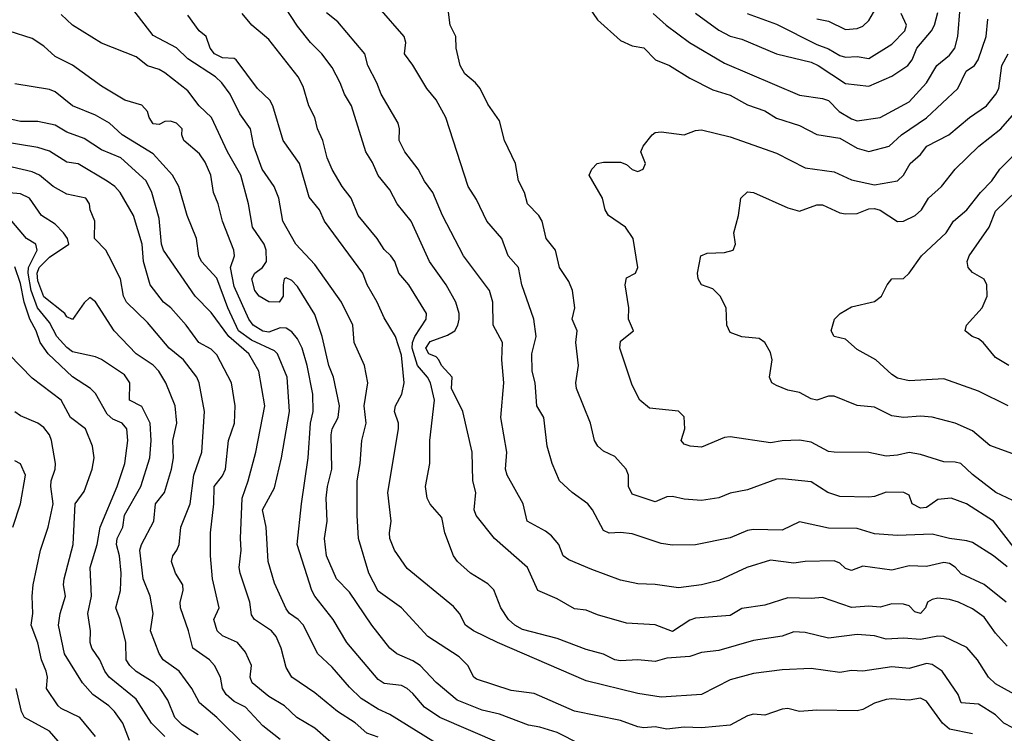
# Model space of a CAD drawing. Header units: metres. Extents: x -46681 to -43747, y -240911 to -237677.
# Tile 716 of 1056: x -46205 to -46119, y -238261 to -238200. Entities that reach past the tile are written whole.
import ezdxf

# ---------------------------------------------------------------- set-up
doc = ezdxf.new("R2010")
doc.units = ezdxf.units.M
doc.layers.add('CONTOUR_INDEX', color=1, linetype='Continuous')
doc.layers.add('CONTOUR_INTER', color=3, linetype='Continuous')

msp = doc.modelspace()

# ---------------------------------------------------------------- linework, layer by layer
at = {"layer": 'CONTOUR_INDEX'}
for points, elevation in [([(-46135.595, -238199.471), (-46134.595, -238199.689), (-46133.095, -238200.416), (-46132.095, -238200.323), (-46131.595, -238200.106), (-46131.095, -238199.632), (-46129.86, -238197.52)], 110), ([(-46116.095, -238259.334), (-46120.095, -238257.119), (-46120.705, -238256.52), (-46121.666, -238255.02), (-46122.595, -238253.971), (-46124.595, -238252.996), (-46125.095, -238252.972), (-46126.595, -238253.261), (-46128.095, -238253.149), (-46129.595, -238253.245), (-46130.595, -238252.946), (-46132.095, -238252.831), (-46134.595, -238253.143), (-46136.595, -238252.659), (-46137.595, -238252.61), (-46138.595, -238252.967), (-46141.095, -238253.339), (-46144.095, -238254.234), (-46145.595, -238254.407), (-46146.595, -238254.753), (-46148.595, -238254.897), (-46149.595, -238255.163), (-46151.095, -238255.026), (-46152.595, -238255.117), (-46153.095, -238255.026), (-46154.095, -238254.524), (-46155.595, -238254.135), (-46158.095, -238253.184), (-46161.095, -238252.398), (-46161.774, -238252.02), (-46162.323, -238251.52), (-46162.982, -238250.52), (-46163.595, -238248.962), (-46164.095, -238248.45), (-46165.597, -238247.52), (-46166.723, -238246.52), (-46167.081, -238246.02), (-46167.825, -238244.02), (-46168.095, -238242.689), (-46169.095, -238241.532), (-46169.369, -238241.02), (-46169.502, -238240.02), (-46169.127, -238238.02), (-46169.139, -238236.02), (-46168.73, -238232.52), (-46169.067, -238231.02), (-46169.341, -238230.52), (-46170.195, -238229.52), (-46170.667, -238228.02), (-46170.636, -238227.52), (-46170.437, -238227.02), (-46169.459, -238225.52), (-46169.407, -238225.02), (-46170.952, -238222.52), (-46171.804, -238221.52), (-46172.168, -238220.52), (-46172.506, -238220.02), (-46173.095, -238219.476), (-46173.706, -238218.52), (-46175.354, -238216.52), (-46175.959, -238215.02), (-46176.723, -238214.02), (-46177.595, -238212.537), (-46178.039, -238211.52), (-46178.418, -238210.02), (-46178.879, -238209.02), (-46179.107, -238208.02), (-46179.612, -238207.02), (-46180.095, -238205.345), (-46180.547, -238204.52), (-46183.095, -238201.272), (-46184.556, -238200.02), (-46185.394, -238199.02)], 110), ([(-46118.595, -238241.21), (-46120.069, -238240.52), (-46122.095, -238238.974), (-46123.125, -238238.02), (-46123.595, -238237.896), (-46124.595, -238237.882), (-46126.595, -238237.226), (-46127.595, -238237.059), (-46128.595, -238237.295), (-46129.595, -238237.365), (-46131.095, -238237.065), (-46134.095, -238237.045), (-46134.595, -238236.961), (-46136.095, -238236.178), (-46137.095, -238235.984), (-46138.595, -238236.041), (-46139.595, -238236.217), (-46143.095, -238235.708), (-46143.595, -238235.752), (-46145.595, -238236.592), (-46146.577, -238236.52), (-46147.095, -238236.35), (-46147.35, -238236.02), (-46147.031, -238235.02), (-46147.095, -238233.985), (-46147.595, -238233.482), (-46150.095, -238233.231), (-46150.943, -238232.52), (-46151.595, -238231.216), (-46152.679, -238228.02), (-46152.595, -238227.413), (-46151.475, -238226.52), (-46151.916, -238225.52), (-46151.897, -238224.52), (-46152.205, -238222.52), (-46152.095, -238221.926), (-46151.313, -238221.52), (-46151.108, -238221.02), (-46151.506, -238218.52), (-46152.175, -238217.52), (-46153.651, -238216.52), (-46153.936, -238216.02), (-46154.164, -238215.02), (-46155.332, -238213.02), (-46155.084, -238212.52), (-46154.641, -238212.02), (-46154.095, -238211.902), (-46152.595, -238211.911), (-46152.095, -238212.106), (-46151.595, -238212.548), (-46151.095, -238212.711), (-46150.646, -238212.52), (-46150.433, -238212.02), (-46150.834, -238211.02), (-46150.638, -238210.52), (-46149.87, -238209.52), (-46149.595, -238209.343), (-46149.095, -238209.28), (-46147.095, -238209.536), (-46146.095, -238209.167), (-46145.595, -238209.113), (-46143.095, -238209.706), (-46139.095, -238211.13), (-46136.595, -238212.403), (-46134.095, -238212.736), (-46132.595, -238213.44), (-46130.595, -238213.861), (-46128.595, -238213.507), (-46128.095, -238213.027), (-46127.49, -238212.02), (-46126.595, -238211.251), (-46126.057, -238210.52), (-46124.16, -238209.52), (-46122.365, -238208.02), (-46120.89, -238207.02), (-46120.073, -238206.02), (-46119.829, -238205.52), (-46119.568, -238203.52), (-46119.021, -238202.52)], 115), ([(-46166.595, -238263.503), (-46172.595, -238259.754), (-46173.595, -238259.318), (-46175.095, -238258.379), (-46176.095, -238257.41), (-46177.595, -238255.65), (-46178.848, -238254.52), (-46180.095, -238252.002), (-46180.533, -238251.52), (-46181.284, -238251.02), (-46181.595, -238250.616), (-46182.595, -238248.398), (-46183.133, -238246.52), (-46183.32, -238243.52), (-46183.637, -238242.02), (-46182.595, -238240.132), (-46181.98, -238237.52), (-46181.307, -238233.52), (-46181.506, -238230.52), (-46182.339, -238228.52), (-46182.595, -238228.257), (-46184.595, -238227.339), (-46185.703, -238226.52), (-46186.651, -238224.52), (-46187.595, -238221.953), (-46188.909, -238220.52), (-46189.154, -238220.02), (-46189.343, -238218.52), (-46190.174, -238216.52), (-46190.889, -238214.02), (-46191.435, -238213.02), (-46193.095, -238211.167), (-46195.79, -238209.52), (-46196.891, -238208.52), (-46198.095, -238207.835), (-46200.095, -238207.016), (-46201.595, -238205.801), (-46202.095, -238205.593), (-46205.095, -238205.122)], 105), ([(-46189.195, -238261.52), (-46190.595, -238260.659), (-46191.238, -238260.02), (-46191.831, -238258.52), (-46192.507, -238257.52), (-46193.026, -238257.02), (-46194.595, -238256.033), (-46195.134, -238255.52), (-46195.44, -238255.02), (-46195.491, -238253.52), (-46195.957, -238251.52), (-46196.337, -238250.52), (-46195.935, -238249.02), (-46195.877, -238247.52), (-46196.021, -238246.02), (-46196.285, -238245.02), (-46196.239, -238244.52), (-46195.739, -238243.52), (-46195.595, -238242.486), (-46194.184, -238240.02), (-46193.397, -238237.52), (-46193.276, -238236.02), (-46193.379, -238234.52), (-46194.095, -238233.082), (-46195.146, -238232.52), (-46195.144, -238231.02), (-46195.595, -238230.335), (-46197.595, -238228.993), (-46198.095, -238228.772), (-46200.095, -238228.324), (-46200.595, -238227.974), (-46201.454, -238227.02), (-46202.095, -238225.803), (-46203.131, -238224.52), (-46203.679, -238223.02), (-46203.951, -238221.52), (-46203.919, -238221.02), (-46203.169, -238219.52), (-46203.263, -238219.02), (-46204.095, -238218.508), (-46205.353, -238217.02)], 100)]:
    msp.add_lwpolyline(points, dxfattribs=dict(at, elevation=elevation))
at = {"layer": 'CONTOUR_INTER'}
for points, elevation in [([(-46117.595, -238246.469), (-46120.29, -238243.02), (-46122.618, -238241.52), (-46123.941, -238241.02), (-46125.095, -238241.141), (-46126.095, -238241.814), (-46126.595, -238241.898), (-46127.344, -238241.52), (-46127.595, -238240.759), (-46128.056, -238240.52), (-46129.595, -238240.501), (-46130.595, -238240.88), (-46131.095, -238240.938), (-46133.595, -238240.874), (-46134.627, -238240.52), (-46136.095, -238239.608), (-46138.595, -238239.354), (-46139.095, -238239.384), (-46141.595, -238240.296), (-46143.095, -238240.582), (-46144.095, -238240.989), (-46145.595, -238241.214), (-46147.095, -238241.118), (-46148.095, -238240.864), (-46148.595, -238240.916), (-46149.595, -238241.343), (-46151.595, -238240.659), (-46151.928, -238240.02), (-46151.92, -238239.02), (-46152.108, -238238.52), (-46153.095, -238237.395), (-46154.095, -238236.936), (-46154.564, -238236.52), (-46154.85, -238236.02), (-46155.213, -238234.52), (-46156.432, -238231.52), (-46156.489, -238231.02), (-46156.262, -238229.52), (-46156.479, -238227.52), (-46156.364, -238226.52), (-46156.785, -238225.52), (-46156.56, -238224.52), (-46156.764, -238223.02), (-46157.095, -238222.252), (-46157.881, -238221.02), (-46158.243, -238219.52), (-46159.05, -238218.52), (-46159.39, -238217.02), (-46159.693, -238216.52), (-46160.668, -238215.52), (-46160.927, -238214.52), (-46161.435, -238213.52), (-46161.703, -238212.02), (-46162.665, -238210.02), (-46163.095, -238208.329), (-46164.095, -238206.877), (-46164.774, -238205.52), (-46165.173, -238205.02), (-46166.095, -238204.235), (-46166.491, -238203.52), (-46166.86, -238202.02), (-46166.875, -238201.02), (-46167.362, -238200.02), (-46167.753, -238197.02)], 114), ([(-46122.095, -238261.435), (-46124.095, -238261.05), (-46124.703, -238260.52), (-46126.095, -238258.609), (-46126.595, -238258.353), (-46127.595, -238258.527), (-46129.095, -238258.4), (-46129.595, -238258.48), (-46130.595, -238258.779), (-46131.595, -238259.324), (-46132.095, -238259.449), (-46135.595, -238259.381), (-46137.095, -238259.503), (-46138.095, -238259.245), (-46138.595, -238259.302), (-46140.095, -238259.813), (-46141.095, -238259.749), (-46141.595, -238259.874), (-46143.095, -238260.692), (-46145.595, -238260.936), (-46147.095, -238260.867), (-46148.595, -238261.042), (-46149.595, -238260.821), (-46150.595, -238260.929), (-46151.095, -238260.834), (-46152.595, -238260.272), (-46156.595, -238259.478), (-46160.095, -238257.947), (-46162.095, -238257.672), (-46165.095, -238256.713), (-46165.316, -238256.52), (-46165.848, -238255.52), (-46166.595, -238254.768), (-46169.314, -238253.02), (-46171.575, -238250.52), (-46173.595, -238249.084), (-46174.406, -238247.52), (-46175.309, -238244.52), (-46175.421, -238242.52), (-46175.425, -238239.52), (-46175.161, -238238.02), (-46175.021, -238236.02), (-46174.654, -238234.52), (-46174.821, -238233.02), (-46174.512, -238231.02), (-46174.797, -238229.52), (-46175.676, -238227.52), (-46175.812, -238226.02), (-46176.774, -238224.02), (-46179.095, -238220.768), (-46180.733, -238219.02), (-46181.869, -238217.02), (-46182.207, -238215.02), (-46182.624, -238214.02), (-46183.655, -238212.52), (-46184.387, -238210.52), (-46184.678, -238209.02), (-46185.595, -238207.713), (-46186.424, -238206.02), (-46187.152, -238205.02), (-46187.714, -238204.52), (-46190.095, -238202.935), (-46191.095, -238201.981), (-46193.095, -238200.916), (-46195.373, -238198.02)], 108), ([(-46119.095, -238253.839), (-46120.095, -238252.729), (-46121.095, -238251.34), (-46122.095, -238250.621), (-46123.307, -238250.02), (-46124.095, -238249.788), (-46125.095, -238249.686), (-46125.595, -238249.806), (-46126.007, -238250.02), (-46126.17, -238250.52), (-46126.595, -238251.007), (-46127.095, -238250.882), (-46127.595, -238250.339), (-46128.095, -238250.202), (-46129.095, -238250.172), (-46130.095, -238250.468), (-46131.095, -238250.379), (-46132.595, -238250.507), (-46135.095, -238249.634), (-46136.095, -238249.719), (-46138.095, -238249.644), (-46140.095, -238250.3), (-46142.095, -238250.579), (-46143.095, -238251.188), (-46146.095, -238251.426), (-46146.595, -238251.592), (-46148.095, -238252.56), (-46149.595, -238252.007), (-46152.095, -238251.856), (-46154.595, -238251.138), (-46155.595, -238250.72), (-46156.595, -238250.6), (-46158.095, -238249.74), (-46159.781, -238249.02), (-46160.68, -238247.02), (-46163.532, -238244.52), (-46165.102, -238242.52), (-46165.297, -238242.02), (-46165.142, -238240.52), (-46165.399, -238239.52), (-46165.449, -238237.02), (-46166.263, -238233.52), (-46167.263, -238231.52), (-46167.206, -238230.52), (-46168.132, -238229.52), (-46168.354, -238229.02), (-46168.595, -238228.762), (-46169.207, -238228.52), (-46169.474, -238228.02), (-46169.095, -238227.428), (-46167.595, -238226.895), (-46166.978, -238226.52), (-46166.704, -238226.02), (-46166.603, -238225.52), (-46166.594, -238225.02), (-46166.865, -238224.02), (-46167.707, -238222.52), (-46169.167, -238220.52), (-46170.75, -238217.02), (-46171.951, -238215.52), (-46172.595, -238214.298), (-46173.595, -238213.056), (-46174.095, -238211.935), (-46174.673, -238211.02), (-46175.913, -238207.02), (-46176.538, -238206.02), (-46176.905, -238205.02), (-46177.595, -238203.705), (-46178.479, -238202.52), (-46179.465, -238201.52), (-46180.595, -238200.107), (-46181.646, -238198.52)], 111), ([(-46119.095, -238246.977), (-46120.276, -238246.02), (-46122.095, -238244.874), (-46122.595, -238244.719), (-46124.095, -238244.518), (-46125.595, -238244.148), (-46128.595, -238244.26), (-46130.595, -238244.123), (-46132.095, -238243.656), (-46134.595, -238243.619), (-46137.095, -238243.061), (-46138.595, -238243.786), (-46141.095, -238243.731), (-46141.595, -238243.821), (-46143.095, -238244.443), (-46146.095, -238245.062), (-46148.095, -238245.104), (-46149.095, -238244.957), (-46151.595, -238244.119), (-46152.595, -238243.989), (-46153.595, -238244.064), (-46154.095, -238243.819), (-46155.029, -238242.02), (-46155.432, -238241.52), (-46156.788, -238240.52), (-46157.889, -238239.52), (-46158.518, -238238.02), (-46158.954, -238236.52), (-46159.262, -238234.02), (-46159.862, -238233.02), (-46159.99, -238231.02), (-46160.275, -238230.02), (-46160.302, -238228.52), (-46159.93, -238227.02), (-46160.106, -238225.52), (-46161.146, -238222.52), (-46161.458, -238221.02), (-46162.351, -238220.02), (-46162.905, -238218.52), (-46164.188, -238217.02), (-46165.095, -238215.144), (-46165.815, -238214.02), (-46167.751, -238208.02), (-46168.595, -238206.494), (-46169.405, -238205.52), (-46170.595, -238203.484), (-46171.325, -238202.52), (-46171.225, -238201.52), (-46171.355, -238201.02), (-46173.511, -238198.52)], 113), ([(-46155.657, -238198.02), (-46154.595, -238199.561), (-46152.595, -238201.362), (-46151.595, -238201.822), (-46150.595, -238201.984), (-46149.585, -238203.02), (-46148.36, -238203.52), (-46146.595, -238204.633), (-46144.595, -238205.635), (-46143.095, -238206.088), (-46141.595, -238206.937), (-46140.095, -238207.459), (-46139.095, -238208.079), (-46137.095, -238208.714), (-46135.595, -238209.508), (-46133.595, -238209.831), (-46132.095, -238210.696), (-46131.095, -238210.973), (-46129.318, -238210.52), (-46128.258, -238209.52), (-46126.095, -238208.055), (-46123.368, -238205.52), (-46122.662, -238204.02), (-46121.928, -238203.52), (-46121.625, -238203.02), (-46120.918, -238201.02), (-46120.783, -238199.52)], 114), ([(-46149.777, -238199.02), (-46148.655, -238200.02), (-46146.63, -238201.52), (-46143.595, -238203.323), (-46137.095, -238206.083), (-46135.095, -238206.379), (-46134.595, -238206.563), (-46133.651, -238207.52), (-46132.595, -238208.158), (-46132.095, -238208.322), (-46130.095, -238208.032), (-46127.595, -238206.679), (-46126.077, -238205.02), (-46125.179, -238203.52), (-46124.095, -238202.63), (-46123.645, -238202.02), (-46123.36, -238201.02), (-46123.163, -238198.52)], 113), ([(-46156.095, -238262.345), (-46158.095, -238261.336), (-46159.595, -238260.868), (-46160.595, -238260.694), (-46163.095, -238259.751), (-46164.595, -238259.397), (-46166.768, -238258.52), (-46168.595, -238256.997), (-46169.978, -238255.52), (-46170.595, -238255.104), (-46171.991, -238254.52), (-46172.595, -238254.032), (-46174.169, -238252.02), (-46176.095, -238249.156), (-46177.206, -238248.02), (-46178.087, -238246.02), (-46178.247, -238244.52), (-46178.021, -238243.02), (-46178.124, -238241.02), (-46178.008, -238240.02), (-46177.622, -238238.52), (-46177.689, -238235.52), (-46177.601, -238235.02), (-46177.08, -238234.02), (-46176.957, -238233.02), (-46177.485, -238230.52), (-46177.871, -238229.52), (-46178.451, -238227.02), (-46179.095, -238225.093), (-46180.595, -238222.682), (-46181.095, -238222.163), (-46181.595, -238221.928), (-46181.759, -238222.02), (-46181.854, -238222.52), (-46181.849, -238223.52), (-46182.182, -238224.02), (-46183.095, -238224.009), (-46183.917, -238223.52), (-46184.291, -238223.02), (-46184.546, -238222.02), (-46184.304, -238221.52), (-46183.646, -238221.02), (-46183.285, -238220.52), (-46183.306, -238219.52), (-46183.501, -238219.02), (-46184.497, -238217.52), (-46184.839, -238215.52), (-46185.522, -238213.02), (-46186.665, -238211.02), (-46188.047, -238208.02), (-46189.109, -238207.02), (-46190.095, -238205.707), (-46192.095, -238204.168), (-46192.595, -238203.864), (-46193.595, -238203.552), (-46194.595, -238202.778), (-46197.595, -238201.597), (-46200.113, -238200.02), (-46201.095, -238199.111)], 107), ([(-46118.595, -238260.923), (-46119.382, -238260.52), (-46120.095, -238259.809), (-46121.595, -238258.86), (-46123.095, -238258.752), (-46123.349, -238258.02), (-46124.724, -238256.02), (-46125.595, -238255.443), (-46126.095, -238255.333), (-46127.595, -238255.778), (-46129.095, -238255.632), (-46131.595, -238256.006), (-46132.595, -238255.966), (-46133.595, -238256.13), (-46136.095, -238255.768), (-46138.595, -238255.898), (-46141.095, -238256.204), (-46143.095, -238256.751), (-46145.595, -238258.025), (-46149.095, -238258.261), (-46151.095, -238257.957), (-46155.595, -238256.846), (-46163.277, -238253.52), (-46165.35, -238252.52), (-46166.033, -238252.02), (-46166.571, -238251.02), (-46167.095, -238250.401), (-46171.095, -238247.122), (-46172.18, -238245.52), (-46172.599, -238244.52), (-46172.64, -238244.02), (-46172.469, -238243.02), (-46172.769, -238240.52), (-46171.837, -238235.02), (-46171.848, -238234.52), (-46172.193, -238233.52), (-46172.109, -238233.02), (-46171.562, -238232.02), (-46171.36, -238231.02), (-46171.595, -238228.625), (-46172.095, -238227.022), (-46173.095, -238225.4), (-46173.699, -238224.02), (-46174.565, -238222.52), (-46174.948, -238221.52), (-46178.251, -238217.02), (-46178.686, -238216.02), (-46179.595, -238214.94), (-46180.424, -238212.02), (-46181.833, -238210.02), (-46182.733, -238207.02), (-46183, -238206.52), (-46184.071, -238205.52), (-46185.913, -238203.02), (-46186.095, -238202.906), (-46187.095, -238202.855), (-46187.789, -238202.52), (-46188.167, -238202.02), (-46188.519, -238201.02), (-46189.115, -238200.52), (-46190.095, -238199.161)], 109), ([(-46119.186, -238250.02), (-46121.095, -238248.5), (-46123.095, -238247.574), (-46123.595, -238246.987), (-46124.095, -238246.668), (-46124.595, -238246.59), (-46126.095, -238246.944), (-46127.595, -238246.877), (-46129.095, -238247.246), (-46131.595, -238246.921), (-46132.595, -238247.297), (-46133.095, -238247.107), (-46133.595, -238246.656), (-46134.095, -238246.444), (-46136.595, -238246.497), (-46137.595, -238246.652), (-46139.595, -238246.389), (-46141.659, -238247.02), (-46144.095, -238248.148), (-46145.595, -238248.525), (-46147.595, -238248.792), (-46149.595, -238248.494), (-46151.095, -238248.439), (-46152.595, -238248.138), (-46155.095, -238247.206), (-46157.095, -238246.356), (-46157.59, -238246.02), (-46157.964, -238245.02), (-46158.595, -238244.287), (-46159.095, -238243.878), (-46160.692, -238243.02), (-46161.048, -238241.52), (-46162.429, -238239.02), (-46162.57, -238238.52), (-46162.468, -238237.02), (-46162.981, -238234.02), (-46162.728, -238231.02), (-46162.894, -238229.02), (-46162.831, -238227.52), (-46163.631, -238226.02), (-46163.658, -238224.02), (-46163.971, -238223.02), (-46166.207, -238220.02), (-46168.039, -238216.52), (-46168.869, -238214.52), (-46169.595, -238213.56), (-46170.129, -238212.52), (-46171.298, -238211.02), (-46171.796, -238210.02), (-46171.764, -238209.02), (-46171.883, -238208.52), (-46173.345, -238206.02), (-46173.714, -238205.02), (-46174.496, -238203.52), (-46174.762, -238202.52), (-46177.095, -238199.744), (-46178.095, -238198.969)], 112), ([(-46146.095, -238198.983), (-46144.095, -238200.467), (-46143.095, -238200.975), (-46142.095, -238201.245), (-46139.087, -238202.52), (-46136.095, -238203.231), (-46135.468, -238203.52), (-46133.095, -238205.098), (-46131.095, -238205.313), (-46129.095, -238204.445), (-46127.699, -238203.52), (-46127.317, -238203.02), (-46126.921, -238202.02), (-46125.65, -238200.52), (-46125.381, -238200.02), (-46125.095, -238198.941)], 112), ([(-46141.631, -238199.02), (-46139.095, -238199.945), (-46135.595, -238201.697), (-46134.595, -238202.072), (-46133.595, -238202.66), (-46133.095, -238202.809), (-46132.095, -238202.757), (-46131.095, -238202.905), (-46129.095, -238201.686), (-46127.972, -238200.52), (-46127.832, -238200.02), (-46128.28, -238199.02)], 111), ([(-46163.095, -238262.259), (-46168.257, -238260.02), (-46169.595, -238259.135), (-46170.595, -238257.936), (-46171.095, -238257.517), (-46171.595, -238257.259), (-46173.095, -238257.071), (-46173.595, -238256.746), (-46176.325, -238253.52), (-46177.496, -238251.52), (-46179.096, -238249.52), (-46179.366, -238249.02), (-46180.624, -238245.02), (-46180.264, -238241.52), (-46179.675, -238237.52), (-46179.476, -238234.52), (-46179.247, -238233.52), (-46179.281, -238232.02), (-46179.775, -238229.52), (-46180.194, -238228.02), (-46180.595, -238227.22), (-46181.095, -238226.604), (-46181.595, -238226.28), (-46182.095, -238226.258), (-46183.095, -238226.642), (-46183.595, -238226.554), (-46184.432, -238226.02), (-46184.806, -238225.52), (-46186.095, -238222.664), (-46186.411, -238221.02), (-46186.052, -238220.02), (-46186.128, -238219.52), (-46187.112, -238217.02), (-46187.469, -238215.52), (-46187.892, -238214.52), (-46188.114, -238213.02), (-46188.595, -238211.904), (-46189.095, -238211.177), (-46190.446, -238210.02), (-46190.613, -238209.52), (-46190.585, -238209.02), (-46191.094, -238208.52), (-46191.595, -238208.347), (-46192.095, -238208.388), (-46192.595, -238208.624), (-46193.095, -238208.568), (-46193.451, -238208.02), (-46193.593, -238207.52), (-46194.095, -238206.957), (-46195.553, -238206.52), (-46197.595, -238205.326), (-46200.095, -238203.494), (-46201.595, -238202.738), (-46202.595, -238201.836), (-46203.595, -238201.176), (-46205.595, -238200.547)], 106), ([(-46118.595, -238237.182), (-46120.595, -238236.452), (-46122.095, -238235.19), (-46123.595, -238234.508), (-46125.595, -238234.012), (-46126.595, -238233.912), (-46128.095, -238234.028), (-46129.095, -238233.883), (-46130.595, -238233.131), (-46132.095, -238232.991), (-46134.095, -238232.172), (-46134.595, -238232.176), (-46135.595, -238232.525), (-46136.095, -238232.417), (-46137.095, -238231.874), (-46138.095, -238231.663), (-46139.095, -238231.26), (-46139.484, -238231.02), (-46139.693, -238230.52), (-46139.451, -238229.02), (-46139.595, -238228.399), (-46140.087, -238227.52), (-46140.595, -238227.174), (-46142.095, -238227.029), (-46143.095, -238226.671), (-46143.405, -238226.02), (-46143.458, -238224.52), (-46143.965, -238223.52), (-46144.595, -238222.89), (-46145.6, -238222.52), (-46145.873, -238222.02), (-46145.922, -238221.52), (-46145.647, -238220.02), (-46145.095, -238219.801), (-46143.595, -238219.74), (-46142.842, -238219.52), (-46142.651, -238219.02), (-46142.779, -238218.02), (-46142.377, -238216.52), (-46142.165, -238215.02), (-46141.595, -238214.475), (-46141.095, -238214.538), (-46138.095, -238215.871), (-46137.095, -238216.159), (-46135.595, -238215.613), (-46135.095, -238215.607), (-46133.595, -238216.291), (-46133.095, -238216.377), (-46132.095, -238216.348), (-46131.095, -238215.951), (-46130.595, -238215.914), (-46130.095, -238216.07), (-46128.595, -238217.051), (-46128.095, -238217.023), (-46127.06, -238216.52), (-46126.527, -238216.02), (-46125.902, -238215.02), (-46124.794, -238214.02), (-46123.595, -238212.499), (-46121.544, -238210.52), (-46119.638, -238209.02), (-46117.49, -238206.52)], 116), ([(-46173.595, -238261.743), (-46174.595, -238261.375), (-46175.595, -238260.487), (-46177.143, -238259.52), (-46179.095, -238257.901), (-46181.092, -238256.52), (-46181.595, -238255.689), (-46182.002, -238254.02), (-46182.446, -238253.02), (-46182.842, -238252.52), (-46184.325, -238251.52), (-46184.595, -238251.142), (-46184.738, -238250.02), (-46185.579, -238247.52), (-46185.644, -238247.02), (-46185.485, -238245.52), (-46185.551, -238244.52), (-46185.391, -238241.02), (-46184.864, -238239.52), (-46184.224, -238237.02), (-46183.441, -238233.02), (-46183.938, -238230.02), (-46184.804, -238228.52), (-46186.564, -238227.02), (-46188.095, -238224.942), (-46189.459, -238223.52), (-46192.209, -238219.52), (-46192.384, -238219.02), (-46192.595, -238216.777), (-46193.231, -238214.52), (-46193.712, -238213.52), (-46195.897, -238211.52), (-46197.595, -238210.845), (-46199.095, -238209.86), (-46200.595, -238209.314), (-46201.595, -238208.702), (-46203.095, -238208.378), (-46204.595, -238208.37), (-46206.095, -238208.042)], 104), ([(-46176.73, -238263.02), (-46179.095, -238260.954), (-46180.67, -238260.02), (-46181.728, -238259.02), (-46183.095, -238258.216), (-46184.521, -238257.02), (-46184.696, -238256.52), (-46184.597, -238255.52), (-46185.095, -238254.363), (-46185.807, -238253.52), (-46187.095, -238252.946), (-46187.549, -238252.52), (-46187.859, -238251.52), (-46187.399, -238250.52), (-46187.967, -238248.02), (-46188.143, -238246.02), (-46188.139, -238244.02), (-46187.843, -238241.52), (-46187.816, -238240.02), (-46187.095, -238239.078), (-46186.834, -238238.52), (-46186.567, -238236.02), (-46186.073, -238234.52), (-46185.988, -238233.02), (-46186.316, -238231.02), (-46187.595, -238228.596), (-46188.095, -238228.119), (-46189.16, -238227.52), (-46190.253, -238226.02), (-46191.588, -238224.52), (-46192.218, -238224.02), (-46193.357, -238222.52), (-46193.961, -238220.52), (-46194.062, -238219.02), (-46194.826, -238216.52), (-46195.977, -238214.52), (-46196.429, -238214.02), (-46197.095, -238213.547), (-46199.595, -238212.038), (-46200.595, -238211.906), (-46202.095, -238210.959), (-46203.095, -238210.635), (-46206.095, -238210.143)], 103), ([(-46119, -238233.02), (-46121.595, -238231.741), (-46124.595, -238230.664), (-46127.595, -238230.851), (-46128.595, -238230.616), (-46129.095, -238230.301), (-46130.488, -238229.02), (-46132.095, -238228.128), (-46133.095, -238227.234), (-46134.095, -238226.995), (-46134.337, -238226.52), (-46134.049, -238225.52), (-46133.583, -238225.02), (-46132.595, -238224.452), (-46130.595, -238223.983), (-46129.975, -238223.52), (-46129.504, -238222.52), (-46129.099, -238222.02), (-46128.095, -238221.996), (-46127.595, -238221.52), (-46126.531, -238220.02), (-46124.393, -238218.02), (-46123.749, -238217.02), (-46122.595, -238216.034), (-46121.397, -238214.52), (-46120.415, -238213.52), (-46119.724, -238212.52), (-46117.595, -238210.342)], 117), ([(-46182.095, -238261.922), (-46183.595, -238260.755), (-46185.095, -238259.138), (-46186.095, -238258.635), (-46186.787, -238258.02), (-46187.112, -238257.52), (-46187.262, -238256.52), (-46187.787, -238255.52), (-46188.217, -238255.02), (-46189.684, -238254.02), (-46190.041, -238252.52), (-46190.728, -238250.52), (-46190.765, -238250.02), (-46190.517, -238249.02), (-46190.544, -238248.52), (-46191.181, -238247.52), (-46191.522, -238246.52), (-46191.418, -238246.02), (-46191.046, -238245.52), (-46190.865, -238245.02), (-46190.706, -238243.52), (-46189.91, -238241.52), (-46189.589, -238239.02), (-46188.894, -238237.02), (-46188.649, -238233.52), (-46189.13, -238231.02), (-46189.319, -238230.52), (-46190.488, -238229.02), (-46191.717, -238228.02), (-46193.595, -238225.799), (-46195.422, -238224.02), (-46195.687, -238223.52), (-46195.946, -238222.02), (-46196.949, -238220.02), (-46197.218, -238219.52), (-46198.185, -238218.52), (-46198.172, -238217.02), (-46198.566, -238216.02), (-46198.628, -238215.52), (-46198.946, -238215.02), (-46200.595, -238214.671), (-46201.776, -238214.02), (-46202.968, -238213.02), (-46203.595, -238212.725), (-46207.095, -238211.939)], 102), ([(-46118.945, -238229.52), (-46120.095, -238228.843), (-46121.188, -238227.52), (-46121.595, -238227.208), (-46122.131, -238227.02), (-46122.737, -238226.52), (-46122.632, -238226.02), (-46121.256, -238224.52), (-46120.822, -238223.52), (-46120.861, -238222.52), (-46121.095, -238222.042), (-46122.095, -238221.464), (-46122.481, -238221.02), (-46122.563, -238220.52), (-46122.396, -238220.02), (-46120.667, -238217.52), (-46120.095, -238216.155), (-46117.392, -238213.52)], 118), ([(-46185.095, -238262.484), (-46187.595, -238260.029), (-46189.095, -238258.755), (-46189.751, -238257.52), (-46190.858, -238256.02), (-46192.229, -238255.02), (-46192.595, -238254.49), (-46193.353, -238252.52), (-46193.099, -238251.02), (-46193.383, -238249.52), (-46193.962, -238248.02), (-46194.264, -238245.52), (-46194.127, -238245.02), (-46193.047, -238243.02), (-46192.896, -238241.52), (-46192.137, -238240.52), (-46191.507, -238238.52), (-46191.336, -238237.52), (-46191.406, -238236.02), (-46191.045, -238234.52), (-46191.205, -238233.02), (-46192.014, -238231.02), (-46192.616, -238230.02), (-46193.095, -238229.495), (-46194.595, -238228.517), (-46196.488, -238226.52), (-46198.095, -238223.993), (-46198.595, -238223.643), (-46199.095, -238224.092), (-46200.095, -238225.53), (-46200.595, -238225.311), (-46200.77, -238225.02), (-46202.595, -238223.569), (-46203.095, -238222.177), (-46203.157, -238221.52), (-46202.989, -238221.02), (-46202.095, -238220.122), (-46200.404, -238219.02), (-46200.529, -238218.52), (-46200.89, -238218.02), (-46201.595, -238217.28), (-46202.797, -238216.52), (-46203.819, -238215.02), (-46204.595, -238214.634), (-46206.595, -238214.469)], 101), ([(-46192.095, -238261.668), (-46193.262, -238260.52), (-46194.595, -238258.442), (-46196.913, -238256.52), (-46197.286, -238256.02), (-46197.726, -238255.02), (-46198.434, -238254.02), (-46198.579, -238253.52), (-46198.533, -238252.52), (-46198.758, -238251.02), (-46198.44, -238249.52), (-46198.566, -238247.02), (-46197.961, -238245.02), (-46197.712, -238243.52), (-46196.219, -238240.02), (-46195.573, -238238.02), (-46195.295, -238236.02), (-46195.396, -238235.02), (-46195.8, -238234.52), (-46196.595, -238234.17), (-46197.095, -238233.743), (-46198.095, -238231.96), (-46198.535, -238231.52), (-46200.095, -238230.493), (-46202.201, -238228.52), (-46202.906, -238227.52), (-46203.253, -238226.52), (-46203.809, -238225.52), (-46204.29, -238224.02), (-46204.595, -238222.416), (-46205.095, -238220.974)], 99), ([(-46195.147, -238262.02), (-46195.737, -238260.52), (-46196.461, -238259.52), (-46196.954, -238259.02), (-46198.343, -238258.02), (-46199.247, -238257.02), (-46200.796, -238254.52), (-46201.303, -238252.02), (-46201.183, -238251.02), (-46200.692, -238249.52), (-46200.869, -238248.52), (-46200.823, -238248.02), (-46200.038, -238245.02), (-46199.876, -238241.52), (-46199.095, -238240.441), (-46198.389, -238238.52), (-46198.228, -238237.52), (-46198.377, -238236.52), (-46198.983, -238235.02), (-46200.272, -238234.02), (-46201.087, -238232.52), (-46203.595, -238230.616), (-46205.595, -238228.556)], 98), ([(-46198.095, -238261.663), (-46199.451, -238260.02), (-46201.095, -238259.257), (-46201.35, -238259.02), (-46202.341, -238257.52), (-46202.269, -238256.52), (-46202.371, -238256.02), (-46202.778, -238255.02), (-46203.095, -238253.543), (-46203.677, -238252.02), (-46203.534, -238251.02), (-46203.605, -238249.52), (-46203.497, -238248.52), (-46202.87, -238245.52), (-46202.213, -238243.52), (-46201.782, -238241.52), (-46201.988, -238240.02), (-46201.956, -238239.52), (-46201.596, -238238.52), (-46201.579, -238238.02), (-46201.933, -238236.02), (-46202.095, -238235.52), (-46202.595, -238234.892), (-46203.095, -238234.507), (-46204.595, -238233.878), (-46205.095, -238233.532)], 97), ([(-46205.263, -238243.52), (-46204.597, -238241.52), (-46204.178, -238239.02), (-46204.595, -238238.032), (-46205.095, -238237.772)], 96), ([(-46200.97, -238262.52), (-46202.095, -238261.2), (-46204.251, -238260.02), (-46204.519, -238259.52), (-46204.983, -238257.52)], 96)]:
    msp.add_lwpolyline(points, dxfattribs=dict(at, elevation=elevation))

doc.saveas('drawing.dxf')
